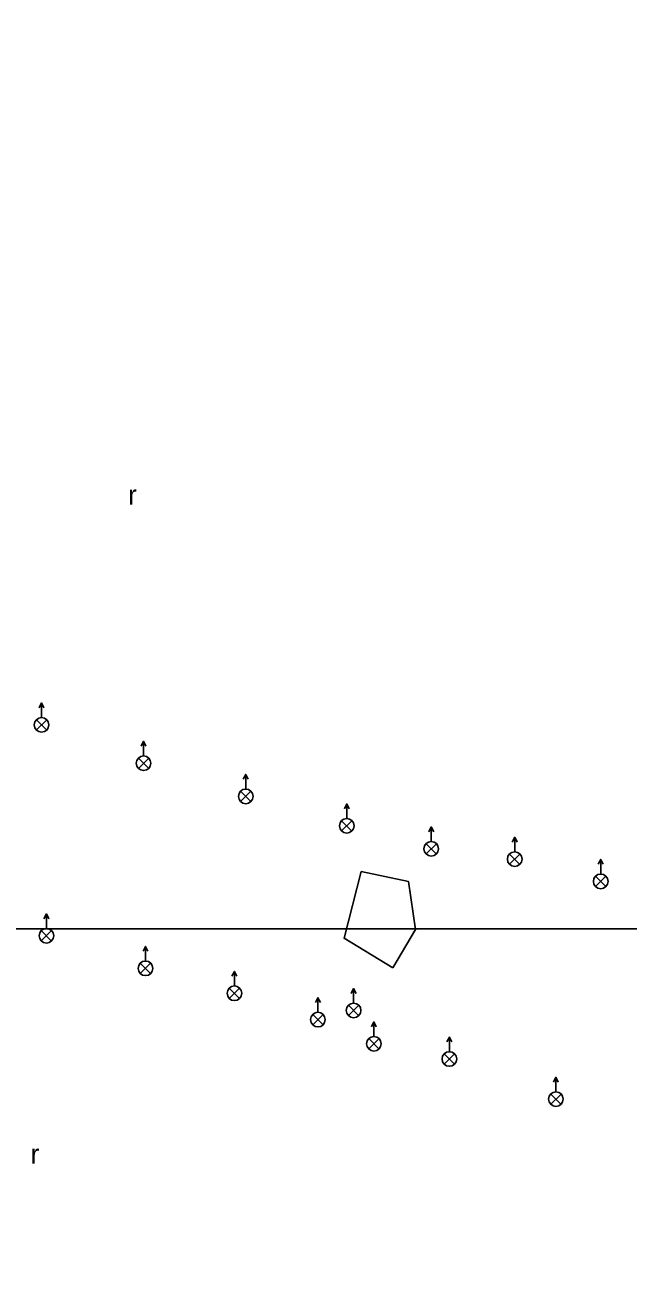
# Model space of a CAD drawing. Extents: x -582188 to -561562, y -1187250 to -1183500.
# Drawn here: x -578233 to -578202.1, y -1186767.7 to -1186703.6 of the extents above; entities that cross this region are included whole.
import ezdxf

# ---------------------------------------------------------------- set-up
doc = ezdxf.new("R2010")
doc.units = 0
for name, color, linetype in [('RÁMY_ML', 7, 'Continuous'), ('ZELEŇ', 7, 'Continuous'), ('ZN_BP', 7, 'Continuous'), ('ZN_KULTUR', 7, 'Continuous')]:
    doc.layers.add(name, color=color, linetype=linetype)

msp = doc.modelspace()

# ---------------------------------------------------------------- linework, layer by layer
at = {"layer": 'RÁMY_ML'}
msp.add_lwpolyline([(-578750, -1186250), (-578437.5, -1186250), (-578437.5, -1186500), (-578437.5, -1186750), (-578125, -1186750), (-578125, -1187000), (-578437.5, -1187000), (-578437.5, -1186750)], dxfattribs=at)
at = {"layer": 'ZELEŇ'}
msp.add_lwpolyline([(-578214.18, -1186752.01), (-578213.02, -1186750.04), (-578213.38, -1186747.57), (-578215.8, -1186747.07), (-578216.68, -1186750.49), (-578214.18, -1186752.01)], dxfattribs=at)
at = {"layer": 'ZN_BP'}
for p, q in [((-578232.19, -1186739.165), (-578232.19, -1186738.415)), ((-578232.455, -1186739.804), (-578231.926, -1186739.276)), ((-578231.926, -1186739.808), (-578232.455, -1186739.276)), ((-578226.96, -1186741.135), (-578226.96, -1186740.385)), ((-578227.225, -1186741.774), (-578226.696, -1186741.246)), ((-578226.696, -1186741.778), (-578227.225, -1186741.246)), ((-578221.72, -1186742.835), (-578221.72, -1186742.085)), ((-578221.985, -1186743.474), (-578221.456, -1186742.946)), ((-578221.456, -1186743.478), (-578221.985, -1186742.946)), ((-578216.54, -1186744.345), (-578216.54, -1186743.595)), ((-578216.805, -1186744.984), (-578216.276, -1186744.456)), ((-578216.276, -1186744.988), (-578216.805, -1186744.456)), ((-578212.21, -1186745.525), (-578212.21, -1186744.775)), ((-578212.475, -1186746.164), (-578211.946, -1186745.636)), ((-578211.946, -1186746.168), (-578212.475, -1186745.636)), ((-578207.93, -1186746.055), (-578207.93, -1186745.305)), ((-578208.195, -1186746.694), (-578207.666, -1186746.166)), ((-578207.666, -1186746.698), (-578208.195, -1186746.166)), ((-578203.52, -1186747.195), (-578203.52, -1186746.445)), ((-578203.785, -1186747.834), (-578203.256, -1186747.306)), ((-578203.256, -1186747.838), (-578203.785, -1186747.306)), ((-578231.94, -1186749.985), (-578231.94, -1186749.235)), ((-578232.205, -1186750.624), (-578231.676, -1186750.096)), ((-578231.676, -1186750.628), (-578232.205, -1186750.096)), ((-578226.86, -1186751.655), (-578226.86, -1186750.905)), ((-578227.125, -1186752.294), (-578226.596, -1186751.766)), ((-578226.596, -1186752.298), (-578227.125, -1186751.766)), ((-578222.3, -1186752.935), (-578222.3, -1186752.185)), ((-578222.565, -1186753.574), (-578222.036, -1186753.046)), ((-578222.036, -1186753.578), (-578222.565, -1186753.046)), ((-578216.19, -1186753.815), (-578216.19, -1186753.065)), ((-578218.02, -1186754.285), (-578218.02, -1186753.535)), ((-578216.455, -1186754.454), (-578215.926, -1186753.926)), ((-578215.926, -1186754.458), (-578216.455, -1186753.926)), ((-578218.285, -1186754.924), (-578217.756, -1186754.396)), ((-578217.756, -1186754.928), (-578218.285, -1186754.396)), ((-578215.15, -1186755.525), (-578215.15, -1186754.775)), ((-578215.415, -1186756.164), (-578214.886, -1186755.636)), ((-578214.886, -1186756.168), (-578215.415, -1186755.636)), ((-578211.28, -1186756.305), (-578211.28, -1186755.555)), ((-578211.545, -1186756.944), (-578211.016, -1186756.416)), ((-578211.016, -1186756.948), (-578211.545, -1186756.416)), ((-578205.82, -1186758.365), (-578205.82, -1186757.615)), ((-578206.085, -1186759.004), (-578205.556, -1186758.476)), ((-578205.556, -1186759.008), (-578206.085, -1186758.476))]:
    msp.add_line(p, q, dxfattribs=at)
for points in [[(-578232.315, -1186738.665), (-578232.19, -1186738.415), (-578232.065, -1186738.665)], [(-578227.085, -1186740.635), (-578226.96, -1186740.385), (-578226.835, -1186740.635)], [(-578221.845, -1186742.335), (-578221.72, -1186742.085), (-578221.595, -1186742.335)], [(-578216.665, -1186743.845), (-578216.54, -1186743.595), (-578216.415, -1186743.845)], [(-578212.335, -1186745.025), (-578212.21, -1186744.775), (-578212.085, -1186745.025)], [(-578208.055, -1186745.555), (-578207.93, -1186745.305), (-578207.805, -1186745.555)], [(-578203.645, -1186746.695), (-578203.52, -1186746.445), (-578203.395, -1186746.695)], [(-578232.065, -1186749.485), (-578231.94, -1186749.235), (-578231.815, -1186749.485)], [(-578226.985, -1186751.155), (-578226.86, -1186750.905), (-578226.735, -1186751.155)], [(-578222.425, -1186752.435), (-578222.3, -1186752.185), (-578222.175, -1186752.435)], [(-578216.315, -1186753.315), (-578216.19, -1186753.065), (-578216.065, -1186753.315)], [(-578218.145, -1186753.785), (-578218.02, -1186753.535), (-578217.895, -1186753.785)], [(-578215.275, -1186755.025), (-578215.15, -1186754.775), (-578215.025, -1186755.025)], [(-578211.405, -1186755.805), (-578211.28, -1186755.555), (-578211.155, -1186755.805)], [(-578205.945, -1186757.865), (-578205.82, -1186757.615), (-578205.695, -1186757.865)]]:
    msp.add_lwpolyline(points, dxfattribs=at)
for centre in [(-578232.19, -1186739.54), (-578226.96, -1186741.51), (-578221.72, -1186743.21), (-578216.54, -1186744.72), (-578212.21, -1186745.9), (-578207.93, -1186746.43), (-578203.52, -1186747.57), (-578231.94, -1186750.36), (-578226.86, -1186752.03), (-578222.3, -1186753.31), (-578216.19, -1186754.19), (-578218.02, -1186754.66), (-578215.15, -1186755.9), (-578211.28, -1186756.68), (-578205.82, -1186758.74)]:
    msp.add_circle(centre, 0.375, dxfattribs=at)

# ---------------------------------------------------------------- texts
at = {"layer": 'ZN_KULTUR'}
for p in [(-578227.748, -1186728.242), (-578232.748, -1186762.052)]:
    msp.add_text('r', height=1, dxfattribs=at).set_placement(p)

doc.saveas('drawing.dxf')
